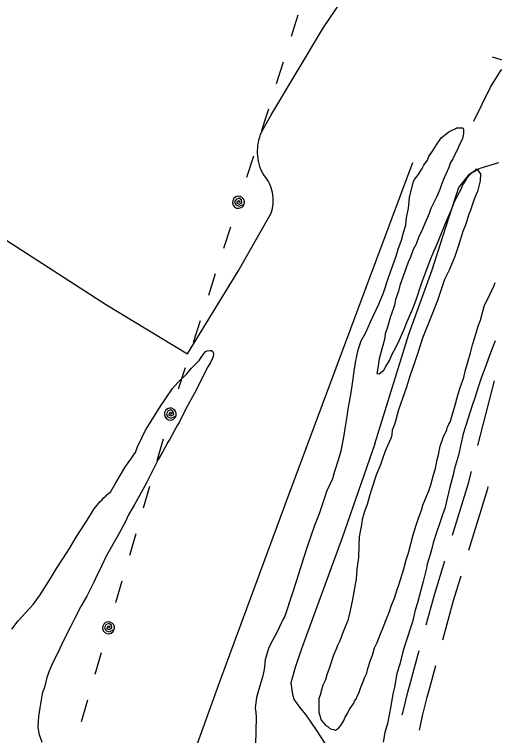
# Model space of a CAD drawing. Extents: x 3535183 to 3573198, y 534952 to 560562.
# Drawn here: x 3555683 to 3556403, y 541559 to 542641 of the extents above; entities that cross this region are included whole.
import ezdxf

# ---------------------------------------------------------------- set-up
doc = ezdxf.new("R2010")
doc.units = 0
for name, color, linetype in [('V-DTCH-CNTR', 7, 'Continuous'), ('V-ROAD-CNTR', 7, 'Continuous'), ('V-SITE-VEGE', 7, 'Continuous'), ('V-TOPO-SHOR', 7, 'Continuous'), ('V-UTIL-LINE', 7, 'Continuous')]:
    doc.layers.add(name, color=color, linetype=linetype)

msp = doc.modelspace()

# ---------------------------------------------------------------- linework, layer by layer
at = {"layer": 'V-DTCH-CNTR'}
for points in [[(3556068.2, 542343.1), (3556069.2, 542346.5), (3556070.1, 542349.9), (3556070.7, 542353.3), (3556071.1, 542356.8), (3556071.3, 542360.3), (3556071.3, 542363.8), (3556071.1, 542367.2), (3556070.7, 542370.7), (3556070.1, 542374.2), (3556069.3, 542377.6), (3556068.3, 542380.9), (3556067.1, 542384.2), (3556065.7, 542387.4), (3556064.1, 542390.5), (3556062.3, 542393.5), (3556060.3, 542396.4), (3556058.2, 542399.2), (3556055.9, 542401.8), (3556054.2, 542405.5), (3556052.6, 542409.2), (3556051.3, 542413.1), (3556050.1, 542417), (3556049.2, 542420.9), (3556048.5, 542424.9), (3556048, 542429), (3556047.8, 542433), (3556047.7, 542437.1), (3556047.9, 542441.1), (3556048.3, 542445.2), (3556049, 542449.2), (3556049.8, 542453.2), (3556050.9, 542457.1), (3556052.1, 542461), (3556053.6, 542464.8), (3556067.6, 542489.6), (3556146.7, 542621.9), (3556192.1, 542689.3)], [(3555465.4, 542440.8), (3555518.6, 542402), (3555645.4, 542318.5), (3555821, 542205.3), (3555942.6, 542131.8), (3556018.8, 542256.1), (3556068.2, 542343.1)]]:
    msp.add_lwpolyline(points, dxfattribs=at)
at = {"layer": 'V-ROAD-CNTR'}
for p, q in [((3556399.8, 542577.9), (3556495.2, 542548)), ((3556378.4, 541994.1), (3556403, 542091))]:
    msp.add_line(p, q, dxfattribs=at)
for points in [[(3556340.3, 541859.4), (3556364.2, 541937.6), (3556368.6, 541955.3)], [(3556364.8, 541836.9), (3556393.1, 541929.5), (3556393.8, 541932.6)], [(3556300.8, 541725.1), (3556313, 541769.9), (3556328.7, 541821.1)], [(3556325.7, 541702.5), (3556341.9, 541761.6), (3556353.1, 541798.6)], [(3556264.8, 541589.8), (3556266, 541595), (3556269.5, 541609.5), (3556273.2, 541624), (3556277.1, 541638.3), (3556290.3, 541686.5)], [(3556290.5, 541567), (3556292, 541574), (3556295.2, 541588.2), (3556298.6, 541602.3), (3556302.2, 541616.3), (3556306, 541630.4), (3556315.2, 541663.9)]]:
    msp.add_lwpolyline(points, dxfattribs=at)
at = {"layer": 'V-SITE-VEGE'}
for points in [[(3556056.1, 541648.8), (3556057.9, 541657.7), (3556059.2, 541667.1), (3556059.4, 541673.2), (3556060.5, 541676.5), (3556062.9, 541684.8), (3556065.3, 541691.5), (3556071.1, 541703), (3556078, 541715.7), (3556084.4, 541728.9), (3556085, 541731.1), (3556088.5, 541737.1), (3556100.9, 541773.6), (3556107.4, 541793.4), (3556116.9, 541823.8), (3556123.4, 541844.2), (3556133.5, 541874.6), (3556140.5, 541892.2), (3556149.4, 541917.6), (3556151.8, 541925.4), (3556160.5, 541944.6), (3556163.5, 541955.7), (3556169.4, 541972.8), (3556173, 541986.1), (3556177.3, 542006.6), (3556179.3, 542019.9), (3556182.4, 542037.6), (3556183.7, 542048.7), (3556186.9, 542065.3), (3556188.8, 542076.9), (3556191.3, 542094.1), (3556192.7, 542105.7), (3556195.2, 542121.8), (3556196.4, 542125.7), (3556198.9, 542137.9), (3556203.1, 542151.1), (3556210, 542163.8), (3556217, 542179.7), (3556229.7, 542206.2), (3556236.8, 542223.2), (3556244.5, 542248.1), (3556255.7, 542278.4), (3556258.7, 542288.9), (3556263.9, 542302.2), (3556266.4, 542312.1), (3556270, 542325.4), (3556271.3, 542335.9), (3556274.4, 542350.3), (3556274.5, 542354.8), (3556275.8, 542366.4), (3556281.3, 542389.1), (3556283, 542393.5), (3556285.3, 542396.2), (3556288.7, 542400.6), (3556294.5, 542409.9), (3556297.4, 542414.9), (3556302.5, 542422.6), (3556304.9, 542428.1), (3556311.2, 542437.4), (3556318.6, 542449.5), (3556320.9, 542452.2), (3556323.2, 542456), (3556334.5, 542465.3), (3556339.6, 542467.4), (3556344, 542469.5), (3556346.3, 542471.1), (3556355.8, 542470.9), (3556356.8, 542468.7)], [(3556356.8, 542468.7), (3556356.7, 542463.1), (3556355.5, 542456.5), (3556354.3, 542452.6), (3556350.8, 542446), (3556348.5, 542441.1), (3556346.7, 542436.7), (3556343.2, 542430.1), (3556340.9, 542424.6), (3556336.9, 542418), (3556334.5, 542411.3), (3556330.4, 542401.4), (3556327.5, 542395.9), (3556323.5, 542386), (3556321.1, 542378.3), (3556316.4, 542367.2), (3556312.9, 542360.1), (3556307.7, 542350.2), (3556305.3, 542342.5), (3556302.4, 542335.3), (3556298.9, 542327.6), (3556293.7, 542315.5), (3556289.6, 542307.8), (3556285.5, 542296.2), (3556281.4, 542288.5), (3556277.3, 542276.9), (3556273.8, 542269.2), (3556265.6, 542247.1), (3556261.4, 542234.4), (3556259.1, 542226.1), (3556254.9, 542213.4), (3556253.1, 542205.1), (3556248.9, 542191.9), (3556247.2, 542188), (3556242.9, 542172), (3556239.4, 542162), (3556238.1, 542153.2), (3556234.5, 542141), (3556230.3, 542124.4), (3556229, 542117.2), (3556227.7, 542107.8), (3556226.5, 542102.3), (3556230.4, 542101.6), (3556237.2, 542107.1), (3556240.1, 542112.6), (3556245.8, 542121.9), (3556249.3, 542130.2), (3556256.8, 542144.5), (3556260.9, 542152.7), (3556267.9, 542168.7), (3556272, 542180.3), (3556281.3, 542200.7), (3556286.1, 542214.4), (3556293.7, 542237.6), (3556299.6, 542253.6), (3556307.9, 542275.1), (3556318.9, 542300.5), (3556330.1, 542329.2), (3556339.4, 542349.5), (3556342.9, 542358.9), (3556348.7, 542371), (3556352.8, 542378.2), (3556355.7, 542385.3), (3556358, 542389.2), (3556362.6, 542396.3), (3556369.4, 542404), (3556373.3, 542406.7), (3556376.2, 542409.4), (3556378.9, 542406.5), (3556382.1, 542402), (3556381.9, 542391.5), (3556380.1, 542385.4), (3556377.7, 542375.4), (3556375.4, 542369.9), (3556372.5, 542363.9), (3556366.6, 542346.2), (3556364.2, 542340.1), (3556360, 542326.3), (3556355.9, 542315.3), (3556349.4, 542294.3), (3556343.5, 542277.8), (3556335.3, 542257.4), (3556328.3, 542243.6), (3556321.8, 542223.7), (3556317.7, 542212.1), (3556310.1, 542192.8), (3556305.4, 542180.2), (3556300.1, 542168), (3556295.4, 542155.3), (3556288.9, 542134.9), (3556283.6, 542120), (3556275.9, 542096.8), (3556271.1, 542081.9), (3556259.3, 542047.7), (3556255.1, 542032.8), (3556253.3, 542025.6), (3556249.8, 542017.3), (3556249.1, 542010.1), (3556248.5, 542007.9), (3556247.9, 542004.6), (3556242.6, 541993.6)], [(3556370.2, 542145.5), (3556373.8, 542156.5), (3556378.6, 542173.1), (3556382.1, 542182.5), (3556386.3, 542197.4), (3556388.1, 542205.1), (3556394.5, 542217.2), (3556398.6, 542226.6), (3556401.5, 542232.1), (3556404.4, 542238.7)], [(3556242.6, 541993.6), (3556239.1, 541985.8), (3556235, 541974.3), (3556232.1, 541964.9), (3556226.2, 541951.1), (3556219.1, 541929.6), (3556216.1, 541920.2), (3556212, 541905.8), (3556208.4, 541895.3), (3556204.8, 541883.2), (3556203.5, 541874.8), (3556201.7, 541864.9), (3556200.4, 541857.1), (3556199.6, 541844.4), (3556199.2, 541826), (3556196.6, 541808.3), (3556195.8, 541793.9), (3556189.5, 541760.6), (3556185.8, 541741.8), (3556183.4, 541731.3), (3556178.1, 541719.2), (3556175.2, 541712), (3556171.1, 541701), (3556167.6, 541693.8), (3556165.3, 541687.2), (3556161.8, 541679.5), (3556155.2, 541659.6), (3556151.7, 541649.7), (3556149.9, 541642.5), (3556145.8, 541634.2), (3556144.1, 541628.7), (3556141.6, 541619.3), (3556139.9, 541614.3), (3556139.5, 541593.8), (3556143.1, 541582), (3556150.2, 541573.6), (3556153.5, 541571.8), (3556156.2, 541569.5), (3556158.9, 541568.4), (3556161.7, 541567.8), (3556164.5, 541566.6), (3556169, 541569.8), (3556172.9, 541573.6), (3556177, 541581.3), (3556179.3, 541586.3), (3556183.3, 541592.9), (3556185.1, 541597.3), (3556186.8, 541599.5), (3556188.5, 541602.2), (3556192, 541607.2), (3556193.1, 541610.5), (3556196, 541614.3), (3556196.6, 541616.5), (3556200.1, 541623.7), (3556202.5, 541631.4), (3556206.6, 541640.8), (3556208.3, 541645.2), (3556211.8, 541652.3), (3556213, 541659.5), (3556217.2, 541671.7), (3556220.1, 541679.4), (3556223.1, 541690.5), (3556227.2, 541698.2), (3556232.4, 541711.4), (3556236, 541720.8), (3556240.1, 541731.2), (3556245.9, 541745), (3556248.9, 541754.4), (3556253, 541764.9), (3556257.1, 541778.2), (3556260.1, 541786.4), (3556267.2, 541809.1), (3556270.8, 541822.3), (3556274.4, 541832.8), (3556281.1, 541859.9), (3556285.8, 541874.3), (3556288.8, 541883.7), (3556293.5, 541896.9), (3556295.9, 541904.6), (3556299.4, 541912.9), (3556304.6, 541926.1), (3556307.6, 541935), (3556311.8, 541949.9), (3556314.8, 541959.8), (3556317.3, 541973.1), (3556319.1, 541980.3), (3556321.6, 541993.1), (3556326.3, 542006.3), (3556331.5, 542017.9), (3556332.1, 542020.6), (3556334.5, 542026.1), (3556336.8, 542029.4), (3556339.7, 542039.9), (3556343.3, 542051), (3556348.1, 542069.8), (3556351.7, 542081.4), (3556357, 542096.3), (3556359.4, 542105.7), (3556363.6, 542121.2), (3556367.2, 542133.3), (3556370.2, 542145.5)], [(3556404.3, 542151.5), (3556400.7, 542142.1), (3556394.3, 542125.5), (3556390.2, 542113.9), (3556383.7, 542096.8), (3556379.6, 542084.7), (3556373.6, 542065.9), (3556369.5, 542054.3), (3556356.4, 542011.8), (3556349.1, 541979.7), (3556343.1, 541959.8), (3556340.7, 541948.2), (3556335.8, 541929.4), (3556328.5, 541899.5), (3556325, 541890.2), (3556320.3, 541875.2), (3556316.7, 541864.8), (3556311.4, 541848.2), (3556308.3, 541835.5), (3556302.4, 541816.1), (3556301.2, 541810), (3556296.3, 541790.1), (3556292.7, 541776.9), (3556287.9, 541758.1), (3556284.3, 541747), (3556280.1, 541729.3), (3556270, 541699), (3556266.4, 541686.2), (3556261, 541665.8), (3556256.8, 541652), (3556253.1, 541631.5), (3556250.6, 541621.5), (3556247.5, 541602.7), (3556242.5, 541576.7), (3556238.9, 541563.4), (3556236.4, 541548.5)], [(3555823.7, 541921.5), (3555827.7, 541925.3), (3555835.2, 541937.9), (3555849.6, 541962.7), (3555857.6, 541973.6), (3555862.8, 541981.3), (3555864.5, 541983.5), (3555865.6, 541986.8), (3555867.4, 541992.3), (3555874.4, 542006.6), (3555879.6, 542017.1), (3555888.2, 542030.8), (3555902, 542053.3), (3555906.6, 542059.9), (3555910.6, 542065.9), (3555920.3, 542079.6), (3555928.3, 542088.9), (3555941.4, 542102), (3555948.8, 542110.2), (3555960.1, 542121.6), (3555964.1, 542127.6), (3555969.3, 542134.7), (3555972.1, 542136.4), (3555976.5, 542136.8), (3555978.8, 542136.8), (3555980.4, 542135.1), (3555981.4, 542132.3)], [(3555981.4, 542132.3), (3555981.3, 542127.3), (3555977.3, 542119), (3555973.3, 542112.4), (3555963.4, 542093.7), (3555955.9, 542078.3), (3555950.1, 542067.3), (3555940.9, 542051.4), (3555929.9, 542028.8), (3555927, 542024.4), (3555916, 542003.5), (3555913.1, 541999.2), (3555905.1, 541984.3), (3555898.7, 541973.3), (3555881.4, 541939.2), (3555869.8, 541917.2), (3555862.9, 541905.7), (3555854.2, 541890.3), (3555849, 541879.3), (3555839.2, 541860.6), (3555820.7, 541828.2), (3555814.3, 541813.8), (3555804.5, 541794.6), (3555802.1, 541789.1), (3555791.7, 541768.2), (3555783.1, 541753.3), (3555773.2, 541734.1), (3555766.9, 541722), (3555757, 541702.2), (3555751.2, 541689.5), (3555738.4, 541663.7), (3555734.4, 541654.3), (3555733.2, 541649.9), (3555731.4, 541646), (3555728.4, 541632.7), (3555724.8, 541621.1), (3555721, 541600.1), (3555719.1, 541587.3), (3555718.2, 541571.2), (3555719.7, 541561.8), (3555723.9, 541548.9)], [(3555679, 541718.2), (3555688.7, 541730.8), (3555710.9, 541755.4), (3555721.7, 541770.2), (3555737.2, 541794.3), (3555745.9, 541809.7), (3555756.8, 541825.6), (3555765.4, 541839.3), (3555775.7, 541856.3), (3555783.2, 541867.8), (3555794.7, 541886), (3555802.7, 541899.1), (3555811.8, 541910.1), (3555814.7, 541912.8), (3555816.4, 541915.5), (3555819.8, 541917.7), (3555821.5, 541919.9), (3555823.7, 541921.5)], [(3556045.1, 541544.6), (3556045.9, 541585.7), (3556045.5, 541593.5), (3556044.5, 541599.6), (3556046.5, 541616.2), (3556050.7, 541630.1), (3556056.1, 541648.8)]]:
    msp.add_lwpolyline(points, dxfattribs=at)
at = {"layer": 'V-TOPO-SHOR'}
for points in [[(3556372.1, 542481.3), (3556397.1, 542532.3), (3556413.7, 542558.7), (3556477.7, 542540.7), (3556662.9, 542477.9), (3556790.8, 542435.7), (3556856, 542410.9), (3556875.3, 542404.5), (3556854.6, 542341.9), (3556854.8, 542311.5)], [(3556280.1, 542418.4), (3556207.7, 542224.3), (3556091.4, 541911.4), (3555989.9, 541637.9), (3555876.8, 541322.3)], [(3556223.9, 541996.6), (3556274.8, 542161.2), (3556309, 542256.4), (3556335.4, 542337.7), (3556349.7, 542381.7), (3556365.6, 542401.4), (3556381.8, 542410.5), (3556409.5, 542419.3)], [(3556223.9, 541996.6), (3556174.7, 541855.4), (3556113.6, 541689), (3556104.4, 541661), (3556097.8, 541637.7), (3556100.2, 541620.2), (3556102.7, 541612.1), (3556110.5, 541601.2), (3556121, 541588.3), (3556135.3, 541567.8), (3556149, 541546.1)]]:
    msp.add_lwpolyline(points, dxfattribs=at)
at = {"layer": 'V-UTIL-LINE'}
for points in [[(3556108.1, 542640.5), (3556098, 542608.1)], [(3556086.1, 542569.9), (3556075.9, 542537.4)], [(3556064, 542499.2), (3556058.8, 542482.6), (3556053.7, 542466.8)], [(3556041.4, 542428.8), (3556031, 542396.4)], [(3556019, 542359.3), (3556021.8, 542360.1), (3556019.9, 542361.6), (3556017.3, 542360.7), (3556016.7, 542357.8), (3556019.9, 542356.6), (3556024.1, 542358.7), (3556023.6, 542362.9), (3556019.6, 542365.6), (3556015.4, 542363.7), (3556013.1, 542359.8), (3556014.9, 542355.4), (3556020, 542353.4), (3556027.6, 542356.5), (3556028, 542360), (3556027, 542363.4), (3556024.8, 542366.1), (3556021.8, 542367.9), (3556018.3, 542368.3), (3556014.9, 542367.3), (3556012.1, 542365.1), (3556010.4, 542362.1), (3556010, 542358.6), (3556011, 542355.2), (3556013.2, 542352.4), (3556016.2, 542350.7), (3556019.7, 542350.3), (3556023.1, 542351.3), (3556025.9, 542353.5), (3556027.6, 542356.5)], [(3556007, 542322.2), (3555996.6, 542289.8)], [(3555984.3, 542251.8), (3555973.9, 542219.4)], [(3555961.6, 542181.3), (3555951.2, 542149)], [(3555938.9, 542110.9), (3555928.4, 542078.5)], [(3555916.8, 542041.3), (3555919.5, 542042.2), (3555917.7, 542043.6), (3555915.1, 542042.7), (3555914.6, 542039.8), (3555917.8, 542038.7), (3555922, 542040.9), (3555921.3, 542045.1), (3555917.2, 542047.6), (3555913.1, 542045.6), (3555910.9, 542041.7), (3555912.8, 542037.3), (3555918, 542035.4), (3555925.5, 542038.8), (3555925.8, 542042.3), (3555924.7, 542045.7), (3555922.4, 542048.3), (3555919.3, 542050), (3555915.8, 542050.3), (3555912.5, 542049.2), (3555909.8, 542046.9), (3555908.2, 542043.8), (3555907.9, 542040.3), (3555908.9, 542037), (3555911.2, 542034.3), (3555914.3, 542032.7), (3555917.8, 542032.4), (3555921.2, 542033.4), (3555923.8, 542035.7), (3555925.5, 542038.8)], [(3555906, 542003.9), (3555896.5, 541971.2)], [(3555885.4, 541932.8), (3555876, 541900.1)], [(3555864.9, 541861.7), (3555855.4, 541829)], [(3555844.3, 541790.6), (3555834.8, 541757.9)], [(3555824, 541720.5), (3555826.7, 541721.4), (3555824.9, 541722.8), (3555822.3, 541721.8), (3555821.8, 541718.9), (3555825, 541717.8), (3555829.2, 541720), (3555828.5, 541724.2), (3555824.4, 541726.8), (3555820.3, 541724.8), (3555818.1, 541720.8), (3555820, 541716.4), (3555825.2, 541714.6), (3555832.6, 541718), (3555832.9, 541721.5), (3555831.9, 541724.8), (3555829.6, 541727.5), (3555826.5, 541729.1), (3555823, 541729.4), (3555819.7, 541728.4), (3555817, 541726.1), (3555815.4, 541723), (3555815.1, 541719.5), (3555816.1, 541716.1), (3555818.4, 541713.4), (3555821.5, 541711.8), (3555825, 541711.5), (3555828.3, 541712.6), (3555831, 541714.9), (3555832.6, 541718)], [(3555813.2, 541683), (3555803.7, 541650.4)], [(3555792.6, 541611.9), (3555783.2, 541579.3)]]:
    msp.add_lwpolyline(points, dxfattribs=at)

doc.saveas('drawing.dxf')
